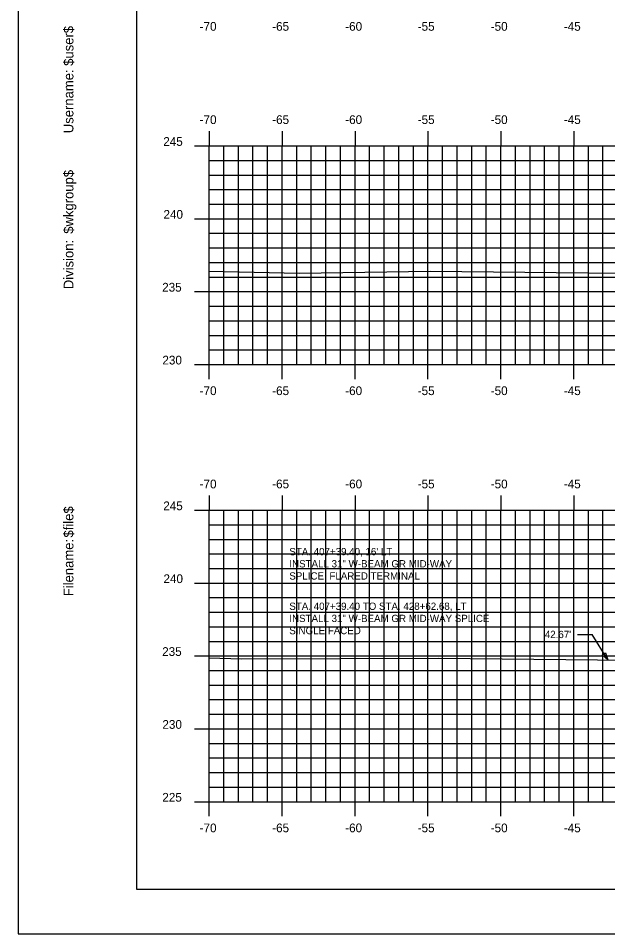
# Model space of a CAD drawing. Extents: x 1160718 to 1173142, y 616002 to 617630.
# Drawn here: x 1167218.2 to 1167258.6, y 616613.9 to 616676.7 of the extents above; entities that cross this region are included whole.
import ezdxf

# ---------------------------------------------------------------- set-up
doc = ezdxf.new("R2010")
doc.units = 0
for name, color, linetype in [('ANNOTATION', 7, 'Continuous'), ('BORDER', 7, 'Continuous'), ('H_V ANNOTATION', 7, 'Continuous'), ('MAJOR', 7, 'Continuous'), ('MINOR', 7, 'Continuous'), ('PLOT BOUNDARY', 7, 'Continuous'), ('S_Roadway_Centerline', 7, 'Continuous')]:
    doc.layers.add(name, color=color, linetype=linetype)

msp = doc.modelspace()

# ---------------------------------------------------------------- linework, layer by layer
at = {"layer": 'ANNOTATION'}
for p in [(1167256.567, 616634.403), (1167258.641, 616632.654)]:
    msp.add_line(p, (1167257.567, 616634.403), dxfattribs=at)
msp.add_lwpolyline([(1167258.486, 616633.146), (1167258.641, 616632.654), (1167258.273, 616633.015)], close=True, dxfattribs=at)
at = {"layer": 'BORDER'}
for p, q in [((1167226.316, 616721.928), (1167226.316, 616616.928)), ((1167226.316, 616616.928), (1167386.316, 616616.928))]:
    msp.add_line(p, q, dxfattribs=at)
at = {"layer": 'MAJOR'}
for p, q in [((1167231.315, 616668.93), (1167231.315, 616667.928)), ((1167236.315, 616668.93), (1167236.315, 616667.928)), ((1167241.315, 616668.93), (1167241.315, 616667.928)), ((1167246.315, 616668.93), (1167246.315, 616667.928)), ((1167251.315, 616668.93), (1167251.315, 616667.928)), ((1167256.315, 616668.93), (1167256.315, 616667.928)), ((1167230.313, 616667.928), (1167231.315, 616667.928)), ((1167231.315, 616667.928), (1167371.315, 616667.928)), ((1167231.315, 616652.928), (1167231.315, 616667.928)), ((1167231.315, 616652.928), (1167231.315, 616667.928)), ((1167231.315, 616667.928), (1167371.315, 616667.928)), ((1167236.315, 616652.928), (1167236.315, 616667.928)), ((1167241.315, 616652.928), (1167241.315, 616667.928)), ((1167246.315, 616652.928), (1167246.315, 616667.928)), ((1167251.315, 616652.928), (1167251.315, 616667.928)), ((1167256.315, 616652.928), (1167256.315, 616667.928)), ((1167230.313, 616662.928), (1167231.315, 616662.928)), ((1167231.315, 616662.928), (1167371.315, 616662.928)), ((1167230.313, 616657.928), (1167231.315, 616657.928)), ((1167231.315, 616657.928), (1167371.315, 616657.928)), ((1167230.313, 616652.928), (1167231.315, 616652.928)), ((1167231.315, 616652.928), (1167371.315, 616652.928)), ((1167231.315, 616652.928), (1167371.315, 616652.928)), ((1167231.315, 616651.926), (1167231.315, 616652.928)), ((1167236.315, 616651.926), (1167236.315, 616652.928)), ((1167241.315, 616651.926), (1167241.315, 616652.928)), ((1167246.315, 616651.926), (1167246.315, 616652.928)), ((1167251.315, 616651.926), (1167251.315, 616652.928)), ((1167256.315, 616651.926), (1167256.315, 616652.928)), ((1167231.315, 616643.93), (1167231.315, 616642.928)), ((1167236.315, 616643.93), (1167236.315, 616642.928)), ((1167241.315, 616643.93), (1167241.315, 616642.928)), ((1167246.315, 616643.93), (1167246.315, 616642.928)), ((1167251.315, 616643.93), (1167251.315, 616642.928)), ((1167256.315, 616643.93), (1167256.315, 616642.928)), ((1167230.313, 616642.928), (1167231.315, 616642.928)), ((1167231.315, 616642.928), (1167371.315, 616642.928)), ((1167231.315, 616622.928), (1167231.315, 616642.928)), ((1167231.315, 616622.928), (1167231.315, 616642.928)), ((1167231.315, 616642.928), (1167371.315, 616642.928)), ((1167236.315, 616622.928), (1167236.315, 616642.928)), ((1167241.315, 616622.928), (1167241.315, 616642.928)), ((1167246.315, 616622.928), (1167246.315, 616642.928)), ((1167251.315, 616622.928), (1167251.315, 616642.928)), ((1167256.315, 616622.928), (1167256.315, 616642.928)), ((1167230.313, 616637.928), (1167231.315, 616637.928)), ((1167231.315, 616637.928), (1167371.315, 616637.928)), ((1167230.313, 616632.928), (1167231.315, 616632.928)), ((1167231.315, 616632.928), (1167371.315, 616632.928)), ((1167230.313, 616627.928), (1167231.315, 616627.928)), ((1167231.315, 616627.928), (1167371.315, 616627.928)), ((1167230.313, 616622.928), (1167231.315, 616622.928)), ((1167231.315, 616622.928), (1167371.315, 616622.928)), ((1167231.315, 616622.928), (1167371.315, 616622.928)), ((1167231.315, 616621.926), (1167231.315, 616622.928)), ((1167236.315, 616621.926), (1167236.315, 616622.928)), ((1167241.315, 616621.926), (1167241.315, 616622.928)), ((1167246.315, 616621.926), (1167246.315, 616622.928)), ((1167251.315, 616621.926), (1167251.315, 616622.928)), ((1167256.315, 616621.926), (1167256.315, 616622.928))]:
    msp.add_line(p, q, dxfattribs=at)
at = {"layer": 'MINOR'}
for p, q in [((1167232.315, 616652.928), (1167232.315, 616667.928)), ((1167233.315, 616652.928), (1167233.315, 616667.928)), ((1167234.315, 616652.928), (1167234.315, 616667.928)), ((1167235.315, 616652.928), (1167235.315, 616667.928)), ((1167237.315, 616652.928), (1167237.315, 616667.928)), ((1167238.315, 616652.928), (1167238.315, 616667.928)), ((1167239.315, 616652.928), (1167239.315, 616667.928)), ((1167240.315, 616652.928), (1167240.315, 616667.928)), ((1167242.315, 616652.928), (1167242.315, 616667.928)), ((1167243.315, 616652.928), (1167243.315, 616667.928)), ((1167244.315, 616652.928), (1167244.315, 616667.928)), ((1167245.315, 616652.928), (1167245.315, 616667.928)), ((1167247.315, 616652.928), (1167247.315, 616667.928)), ((1167248.315, 616652.928), (1167248.315, 616667.928)), ((1167249.315, 616652.928), (1167249.315, 616667.928)), ((1167250.315, 616652.928), (1167250.315, 616667.928)), ((1167252.315, 616652.928), (1167252.315, 616667.928)), ((1167253.315, 616652.928), (1167253.315, 616667.928)), ((1167254.315, 616652.928), (1167254.315, 616667.928)), ((1167255.315, 616652.928), (1167255.315, 616667.928)), ((1167257.315, 616652.928), (1167257.315, 616667.928)), ((1167258.315, 616652.928), (1167258.315, 616667.928)), ((1167231.315, 616666.928), (1167371.315, 616666.928)), ((1167231.315, 616666.928), (1167232.317, 616666.928)), ((1167231.315, 616665.928), (1167371.315, 616665.928)), ((1167231.315, 616665.928), (1167232.317, 616665.928)), ((1167231.315, 616664.928), (1167371.315, 616664.928)), ((1167231.315, 616664.928), (1167232.317, 616664.928)), ((1167231.315, 616663.928), (1167371.315, 616663.928)), ((1167231.315, 616663.928), (1167232.317, 616663.928)), ((1167231.315, 616661.928), (1167371.315, 616661.928)), ((1167231.315, 616661.928), (1167232.317, 616661.928)), ((1167231.315, 616660.928), (1167371.315, 616660.928)), ((1167231.315, 616660.928), (1167232.317, 616660.928)), ((1167231.315, 616659.928), (1167371.315, 616659.928)), ((1167231.315, 616659.928), (1167232.317, 616659.928)), ((1167231.315, 616658.928), (1167371.315, 616658.928)), ((1167231.315, 616658.928), (1167232.317, 616658.928)), ((1167231.315, 616656.928), (1167371.315, 616656.928)), ((1167231.315, 616656.928), (1167232.317, 616656.928)), ((1167231.315, 616655.928), (1167371.315, 616655.928)), ((1167231.315, 616655.928), (1167232.317, 616655.928)), ((1167231.315, 616654.928), (1167371.315, 616654.928)), ((1167231.315, 616654.928), (1167232.317, 616654.928)), ((1167231.315, 616653.928), (1167371.315, 616653.928)), ((1167231.315, 616653.928), (1167232.317, 616653.928)), ((1167232.315, 616622.928), (1167232.315, 616642.928)), ((1167233.315, 616622.928), (1167233.315, 616642.928)), ((1167234.315, 616622.928), (1167234.315, 616642.928)), ((1167235.315, 616622.928), (1167235.315, 616642.928)), ((1167237.315, 616622.928), (1167237.315, 616642.928)), ((1167238.315, 616622.928), (1167238.315, 616642.928)), ((1167239.315, 616622.928), (1167239.315, 616642.928)), ((1167240.315, 616622.928), (1167240.315, 616642.928)), ((1167242.315, 616622.928), (1167242.315, 616642.928)), ((1167243.315, 616622.928), (1167243.315, 616642.928)), ((1167244.315, 616622.928), (1167244.315, 616642.928)), ((1167245.315, 616622.928), (1167245.315, 616642.928)), ((1167247.315, 616622.928), (1167247.315, 616642.928)), ((1167248.315, 616622.928), (1167248.315, 616642.928)), ((1167249.315, 616622.928), (1167249.315, 616642.928)), ((1167250.315, 616622.928), (1167250.315, 616642.928)), ((1167252.315, 616622.928), (1167252.315, 616642.928)), ((1167253.315, 616622.928), (1167253.315, 616642.928)), ((1167254.315, 616622.928), (1167254.315, 616642.928)), ((1167255.315, 616622.928), (1167255.315, 616642.928)), ((1167257.315, 616622.928), (1167257.315, 616642.928)), ((1167258.315, 616622.928), (1167258.315, 616642.928)), ((1167231.315, 616641.928), (1167371.315, 616641.928)), ((1167231.315, 616641.928), (1167232.317, 616641.928)), ((1167231.315, 616640.928), (1167371.315, 616640.928)), ((1167231.315, 616640.928), (1167232.317, 616640.928)), ((1167231.315, 616639.928), (1167371.315, 616639.928)), ((1167231.315, 616639.928), (1167232.317, 616639.928)), ((1167231.315, 616638.928), (1167371.315, 616638.928)), ((1167231.315, 616638.928), (1167232.317, 616638.928)), ((1167231.315, 616636.928), (1167371.315, 616636.928)), ((1167231.315, 616636.928), (1167232.317, 616636.928)), ((1167231.315, 616635.928), (1167371.315, 616635.928)), ((1167231.315, 616635.928), (1167232.317, 616635.928)), ((1167231.315, 616634.928), (1167371.315, 616634.928)), ((1167231.315, 616634.928), (1167232.317, 616634.928)), ((1167231.315, 616633.928), (1167371.315, 616633.928)), ((1167231.315, 616633.928), (1167232.317, 616633.928)), ((1167231.315, 616631.928), (1167371.315, 616631.928)), ((1167231.315, 616631.928), (1167232.317, 616631.928)), ((1167231.315, 616630.928), (1167371.315, 616630.928)), ((1167231.315, 616630.928), (1167232.317, 616630.928)), ((1167231.315, 616629.928), (1167371.315, 616629.928)), ((1167231.315, 616629.928), (1167232.317, 616629.928)), ((1167231.315, 616628.928), (1167371.315, 616628.928)), ((1167231.315, 616628.928), (1167232.317, 616628.928)), ((1167231.315, 616626.928), (1167371.315, 616626.928)), ((1167231.315, 616626.928), (1167232.317, 616626.928)), ((1167231.315, 616625.928), (1167371.315, 616625.928)), ((1167231.315, 616625.928), (1167232.317, 616625.928)), ((1167231.315, 616624.928), (1167371.315, 616624.928)), ((1167231.315, 616624.928), (1167232.317, 616624.928)), ((1167231.315, 616623.928), (1167371.315, 616623.928)), ((1167231.315, 616623.928), (1167232.317, 616623.928))]:
    msp.add_line(p, q, dxfattribs=at)
at = {"layer": 'PLOT BOUNDARY'}
msp.add_lwpolyline([(1167218.222, 616613.869), (1167388.222, 616613.869), (1167388.222, 616723.869), (1167218.222, 616723.869)], close=True, dxfattribs=at)
at = {"layer": 'S_Roadway_Centerline'}
for points in [[(1167231.315, 616659.326), (1167237.494, 616659.195), (1167246.501, 616659.338), (1167265.905, 616659.119), (1167271.637, 616658.489), (1167280.204, 616660.695), (1167284.944, 616661.905), (1167288.935, 616662.39), (1167289.161, 616662.421), (1167290.325, 616662.475), (1167292.505, 616662.578), (1167294.855, 616662.591), (1167297.516, 616662.607), (1167299.838, 616662.576), (1167302.528, 616662.541), (1167304.53, 616662.503)], [(1167231.315, 616632.791), (1167233.532, 616632.735), (1167247.04, 616632.784), (1167257.944, 616632.661), (1167267.919, 616632.564), (1167276.623, 616635.005), (1167281.944, 616636.38), (1167284.961, 616636.765), (1167286.041, 616636.929), (1167288.054, 616637.043), (1167289.495, 616637.12), (1167292.091, 616637.136), (1167294.502, 616637.154), (1167296.849, 616637.122), (1167299.509, 616637.085), (1167301.607, 616637.05), (1167304.516, 616636.999)]]:
    msp.add_lwpolyline(points, dxfattribs=at)

# ---------------------------------------------------------------- texts
at = {"layer": 'ANNOTATION'}
for s, p in [("STA. 407+39.40, 16' LT", (1167236.808, 616639.837)), ('INSTALL 31" W-BEAM GR MID-WAY', (1167236.808, 616639.002)), ('SPLICE, FLARED TERMINAL', (1167236.808, 616638.167)), ('STA. 407+39.40 TO STA. 428+62.68, LT', (1167236.808, 616636.088)), ('INSTALL 31" W-BEAM GR MID-WAY SPLICE', (1167236.808, 616635.253)), ('SINGLE FACED', (1167236.808, 616634.418)), ("42.67'", (1167254.33, 616634.153))]:
    msp.add_text(s, height=0.5, dxfattribs=at).set_placement(p)
at = {"layer": 'BORDER'}
for s, p in [('$user$', (1167222.001, 616673.42)), ('Username:', (1167222.001, 616668.796)), ('$wkgroup$', (1167222.001, 616661.898)), ('Division:', (1167222.001, 616658.095)), ('$file$', (1167222.001, 616641.054)), ('Filename:', (1167222.001, 616637.027))]:
    msp.add_text(s, height=0.6696, rotation=90, dxfattribs=at).set_placement(p)
at = {"layer": 'H_V ANNOTATION'}
for s, p in [('-70', (1167230.657, 616675.828)), ('-65', (1167235.633, 616675.828)), ('-60', (1167240.641, 616675.828)), ('-55', (1167245.612, 616675.828)), ('-50', (1167250.62, 616675.828)), ('-45', (1167255.633, 616675.828)), ('-70', (1167230.657, 616669.428)), ('-65', (1167235.633, 616669.428)), ('-60', (1167240.641, 616669.428)), ('-55', (1167245.612, 616669.428)), ('-50', (1167250.62, 616669.428)), ('-45', (1167255.633, 616669.428)), ('245', (1167228.162, 616667.928)), ('240', (1167228.178, 616662.928)), ('235', (1167228.087, 616657.928)), ('230', (1167228.103, 616652.928)), ('-70', (1167230.657, 616650.828)), ('-65', (1167235.633, 616650.828)), ('-60', (1167240.641, 616650.828)), ('-55', (1167245.612, 616650.828)), ('-50', (1167250.62, 616650.828)), ('-45', (1167255.633, 616650.828)), ('-70', (1167230.657, 616644.428)), ('-65', (1167235.633, 616644.428)), ('-60', (1167240.641, 616644.428)), ('-55', (1167245.612, 616644.428)), ('-50', (1167250.62, 616644.428)), ('-45', (1167255.633, 616644.428)), ('245', (1167228.162, 616642.928)), ('240', (1167228.178, 616637.928)), ('235', (1167228.087, 616632.928)), ('230', (1167228.103, 616627.928)), ('225', (1167228.097, 616622.928)), ('-70', (1167230.657, 616620.828)), ('-65', (1167235.633, 616620.828)), ('-60', (1167240.641, 616620.828)), ('-55', (1167245.612, 616620.828)), ('-50', (1167250.62, 616620.828)), ('-45', (1167255.633, 616620.828))]:
    msp.add_text(s, height=0.6, dxfattribs=at).set_placement(p)

doc.saveas('drawing.dxf')
